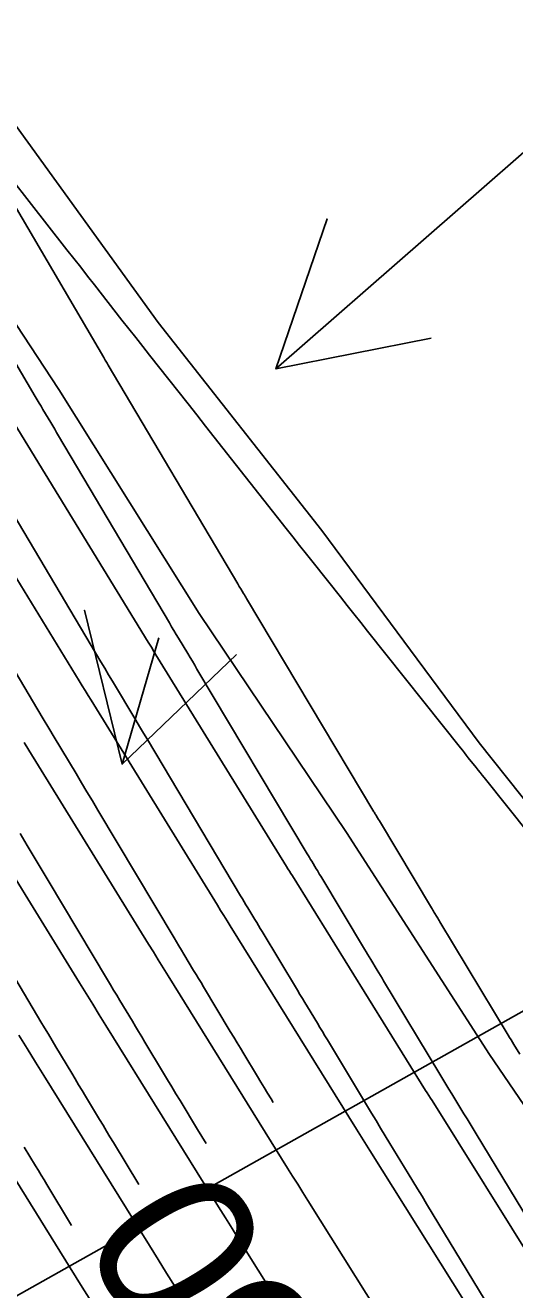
# Model space of a CAD drawing. Extents: x 954385 to 988206, y 1868364 to 1924553.
# Drawn here: x 957652.07 to 957670.62, y 1920194.23 to 1920242.13 of the extents above; entities that cross this region are included whole.
import ezdxf

# ---------------------------------------------------------------- set-up
doc = ezdxf.new("R2010")
doc.units = 0
for name, color, linetype in [('16', 7, 'Continuous'), ('24', 7, 'Continuous'), ('26', 7, 'Continuous'), ('5', 7, 'Continuous'), ('6', 7, 'Continuous'), ('7', 7, 'Continuous')]:
    doc.layers.add(name, color=color, linetype=linetype)

msp = doc.modelspace()

# ---------------------------------------------------------------- linework, layer by layer
at = {"layer": '16'}
for points in [[(957642.475, 1920245.119), (957647.904, 1920236.718), (957650.092, 1920233.249), (957653.344, 1920228.325), (957658.665, 1920219.852), (957664.238, 1920211.548), (957669.658, 1920203.141), (957675.294, 1920194.881), (957680.805, 1920186.536), (957686.502, 1920178.317), (957690.062, 1920172.865), (957691.817, 1920169.839), (957696.948, 1920161.236), (957702.103, 1920152.651)], [(957671.496, 1920194.992), (957667.484, 1920201.395), (957667.423, 1920201.492), (957667.363, 1920201.589), (957667.302, 1920201.686), (957667.241, 1920201.783), (957662.192, 1920209.906), (957662.135, 1920209.997), (957662.079, 1920210.088), (957662.023, 1920210.179), (957661.966, 1920210.27), (957656.92, 1920218.451), (957656.872, 1920218.529), (957656.824, 1920218.606), (957656.777, 1920218.684), (957656.729, 1920218.761), (957651.652, 1920227.058)], [(957669.143, 1920193.1), (957665.131, 1920199.503), (957665.004, 1920199.706), (957664.878, 1920199.908), (957664.752, 1920200.111), (957664.625, 1920200.313), (957659.837, 1920208.016), (957659.715, 1920208.212), (957659.594, 1920208.407), (957659.473, 1920208.603), (957659.352, 1920208.798), (957654.564, 1920216.562), (957654.452, 1920216.744), (957654.34, 1920216.926), (957654.228, 1920217.108), (957654.116, 1920217.29), (957649.242, 1920225.255)], [(957666.791, 1920191.208), (957662.778, 1920197.612), (957662.585, 1920197.92), (957662.393, 1920198.227), (957662.201, 1920198.535), (957662.01, 1920198.843), (957657.482, 1920206.126), (957657.295, 1920206.426), (957657.109, 1920206.726), (957656.924, 1920207.027), (957656.738, 1920207.327), (957652.208, 1920214.672), (957652.031, 1920214.958)], [(957649.852, 1920212.782), (957654.124, 1920205.856), (957654.374, 1920205.45), (957654.625, 1920205.046), (957654.875, 1920204.641), (957655.127, 1920204.237), (957659.394, 1920197.373), (957659.651, 1920196.96), (957659.908, 1920196.547), (957660.166, 1920196.134), (957660.425, 1920195.721), (957664.438, 1920189.316)], [(957658.072, 1920193.83), (957657.747, 1920194.348), (957657.424, 1920194.866), (957657.1, 1920195.384), (957656.778, 1920195.903), (957652.772, 1920202.347), (957652.456, 1920202.856), (957652.14, 1920203.365), (957651.825, 1920203.874)], [(957650.199, 1920200.807), (957654.162, 1920194.433), (957654.55, 1920193.809)]]:
    msp.add_lwpolyline(points, dxfattribs=at)
at = {"layer": '24'}
msp.add_lwpolyline([(957645.505, 1920247.168), (957651.24, 1920238.975), (957657.104, 1920230.868), (957663.303, 1920222.989), (957669.266, 1920214.949), (957671.938, 1920211.601), (957675.531, 1920207.114), (957681.545, 1920199.11), (957687.849, 1920191.301), (957693.938, 1920183.347), (957700.39, 1920175.638), (957707.155, 1920168.141), (957713.84, 1920160.59), (957720.434, 1920152.977)], dxfattribs=at)
at = {"layer": '26'}
for points in [[(957707.131, 1920268.928), (957661.567, 1920229.111), (957663.506, 1920234.789), (957661.567, 1920229.111), (957667.454, 1920230.271)], [(957607.131, 1920168.928), (957737.148, 1920242.007), (957734.089, 1920236.845), (957737.148, 1920242.007), (957731.149, 1920242.076)], [(957657.131, 1920218.928), (957655.74, 1920214.143), (957654.31, 1920219.97), (957655.74, 1920214.143), (957660.071, 1920218.296)]]:
    msp.add_lwpolyline(points, dxfattribs=at)
at = {"layer": '6'}
for points in [[(957670.805, 1920203.16), (957670.587, 1920203.518), (957670.533, 1920203.608), (957670.478, 1920203.697), (957670.424, 1920203.787), (957670.37, 1920203.876), (957667.781, 1920208.172), (957667.755, 1920208.216), (957667.728, 1920208.26), (957667.702, 1920208.303), (957667.675, 1920208.347), (957667.569, 1920208.523), (957667.543, 1920208.567), (957667.516, 1920208.611), (957667.49, 1920208.655), (957667.463, 1920208.699), (957665.487, 1920211.988), (957665.452, 1920212.046), (957665.417, 1920212.103), (957665.348, 1920212.218), (957665.331, 1920212.247), (957665.314, 1920212.275), (957665.297, 1920212.304), (957665.279, 1920212.333), (957660.454, 1920220.416), (957660.427, 1920220.462), (957660.399, 1920220.508), (957660.372, 1920220.553), (957660.344, 1920220.599), (957660.234, 1920220.783), (957660.206, 1920220.829), (957660.179, 1920220.875), (957660.151, 1920220.921), (957660.124, 1920220.967), (957655.213, 1920229.255), (957655.171, 1920229.326), (957655.099, 1920229.446), (957655.085, 1920229.47), (957655.071, 1920229.494), (957655.057, 1920229.518), (957655.043, 1920229.542), (957650.006, 1920238.117)], [(957650.114, 1920238.139), (957653.648, 1920233.626), (957653.909, 1920233.293), (957654.17, 1920232.959), (957654.431, 1920232.626), (957654.692, 1920232.293), (957655.735, 1920230.961), (957655.996, 1920230.628), (957656.257, 1920230.296), (957656.519, 1920229.963), (957656.781, 1920229.631), (957658.237, 1920227.784), (957658.567, 1920227.366), (957658.897, 1920226.947), (957659.227, 1920226.529), (957659.557, 1920226.11), (957661.953, 1920223.072), (957662.209, 1920222.747), (957662.466, 1920222.423), (957662.723, 1920222.098), (957662.98, 1920221.774), (957664.01, 1920220.478), (957664.268, 1920220.155), (957664.525, 1920219.831), (957664.783, 1920219.507), (957665.04, 1920219.183), (957668.557, 1920214.758), (957668.632, 1920214.664), (957668.707, 1920214.571), (957668.782, 1920214.477), (957668.856, 1920214.383), (957669.156, 1920214.008), (957669.231, 1920213.914), (957669.306, 1920213.821), (957669.38, 1920213.727), (957669.455, 1920213.633), (957671.201, 1920211.446)], [(957651.044, 1920207.089), (957652.658, 1920204.386), (957652.8, 1920204.147), (957652.944, 1920203.908), (957653.087, 1920203.67), (957653.231, 1920203.431), (957653.829, 1920202.439), (957653.961, 1920202.22), (957654.093, 1920202), (957654.225, 1920201.781), (957654.357, 1920201.561), (957654.884, 1920200.684), (957655.016, 1920200.464), (957655.148, 1920200.245), (957655.28, 1920200.026), (957655.413, 1920199.807), (957656.373, 1920198.222)]]:
    msp.add_lwpolyline(points, dxfattribs=at)
at = {"layer": '7'}
for points in [[(957648.118, 1920235.438), (957652.448, 1920228.067), (957652.521, 1920227.942), (957652.594, 1920227.818), (957652.668, 1920227.694), (957652.741, 1920227.57), (957653.036, 1920227.075), (957653.11, 1920226.951), (957653.184, 1920226.827), (957653.257, 1920226.703), (957653.331, 1920226.579), (957657.53, 1920219.493), (957657.617, 1920219.347), (957657.703, 1920219.201), (957657.79, 1920219.055), (957657.878, 1920218.909), (957658.227, 1920218.327), (957658.314, 1920218.181), (957658.401, 1920218.036), (957658.489, 1920217.89), (957658.576, 1920217.744), (957662.755, 1920210.744), (957662.797, 1920210.673), (957662.84, 1920210.602), (957662.882, 1920210.531), (957662.925, 1920210.461), (957663.095, 1920210.178), (957663.138, 1920210.107), (957663.18, 1920210.037), (957663.223, 1920209.966), (957663.265, 1920209.895), (957664.922, 1920207.138), (957664.982, 1920207.038), (957665.043, 1920206.938), (957665.103, 1920206.837), (957665.164, 1920206.737), (957665.406, 1920206.336), (957665.467, 1920206.236), (957665.528, 1920206.136), (957665.588, 1920206.036), (957665.649, 1920205.935), (957667.778, 1920202.401), (957667.892, 1920202.213), (957668.006, 1920202.025), (957668.12, 1920201.836), (957668.235, 1920201.648), (957668.693, 1920200.896), (957668.808, 1920200.708), (957668.922, 1920200.52), (957669.037, 1920200.332), (957669.151, 1920200.144), (957672.948, 1920193.885)], [(957651.448, 1920223.903), (957654.936, 1920218.018), (957655.082, 1920217.772), (957655.228, 1920217.526), (957655.374, 1920217.281), (957655.521, 1920217.035), (957656.11, 1920216.055), (957656.257, 1920215.809), (957656.404, 1920215.564), (957656.55, 1920215.319), (957656.697, 1920215.073), (957660.231, 1920209.154), (957660.298, 1920209.041), (957660.366, 1920208.929), (957660.433, 1920208.816), (957660.501, 1920208.703), (957660.773, 1920208.253), (957660.841, 1920208.14), (957660.908, 1920208.028), (957660.976, 1920207.915), (957661.044, 1920207.802), (957662.38, 1920205.578), (957662.475, 1920205.421), (957662.569, 1920205.264), (957662.664, 1920205.108), (957662.758, 1920204.951), (957663.137, 1920204.325), (957663.232, 1920204.169), (957663.327, 1920204.012), (957663.421, 1920203.855), (957663.516, 1920203.699), (957665.186, 1920200.927), (957665.36, 1920200.639), (957665.534, 1920200.352), (957665.708, 1920200.065), (957665.882, 1920199.778), (957666.581, 1920198.632), (957666.756, 1920198.345), (957666.93, 1920198.059), (957667.105, 1920197.772), (957667.279, 1920197.485), (957670.358, 1920192.41)], [(957661.469, 1920201.319), (957661.383, 1920201.462), (957661.254, 1920201.675), (957661.126, 1920201.888), (957660.997, 1920202.101), (957660.868, 1920202.314), (957660.353, 1920203.165), (957660.224, 1920203.378), (957660.095, 1920203.591), (957659.967, 1920203.804), (957659.839, 1920204.018), (957658.822, 1920205.709), (957658.729, 1920205.864), (957658.636, 1920206.019), (957658.543, 1920206.173), (957658.45, 1920206.328), (957658.078, 1920206.946), (957657.985, 1920207.1), (957657.892, 1920207.255), (957657.799, 1920207.41), (957657.706, 1920207.565), (957654.819, 1920212.402), (957654.612, 1920212.747), (957654.406, 1920213.092), (957654.199, 1920213.437), (957653.993, 1920213.782), (957653.165, 1920215.162), (957652.959, 1920215.507), (957652.752, 1920215.852), (957652.547, 1920216.197), (957652.341, 1920216.543), (957649.566, 1920221.227)], [(957651.876, 1920211.51), (957652.142, 1920211.065), (957652.408, 1920210.621), (957652.674, 1920210.176), (957652.94, 1920209.731), (957655.182, 1920205.976), (957655.3, 1920205.779), (957655.418, 1920205.582), (957655.536, 1920205.385), (957655.654, 1920205.189), (957656.128, 1920204.403), (957656.246, 1920204.206), (957656.365, 1920204.009), (957656.483, 1920203.813), (957656.601, 1920203.616), (957657.307, 1920202.441), (957657.464, 1920202.179), (957657.622, 1920201.918), (957657.78, 1920201.657), (957657.937, 1920201.396), (957658.599, 1920200.303), (957658.762, 1920200.034), (957658.921, 1920199.771)], [(957653.824, 1920196.672), (957652.889, 1920198.217), (957652.781, 1920198.394), (957652.674, 1920198.572), (957652.568, 1920198.749), (957652.461, 1920198.926), (957652.034, 1920199.636)]]:
    msp.add_lwpolyline(points, dxfattribs=at)

# ---------------------------------------------------------------- texts
at = {"layer": '5'}
msp.add_text('550', height=6, rotation=121.2914, dxfattribs=at).set_placement((957666.171, 1920187.877))

doc.saveas('drawing.dxf')
